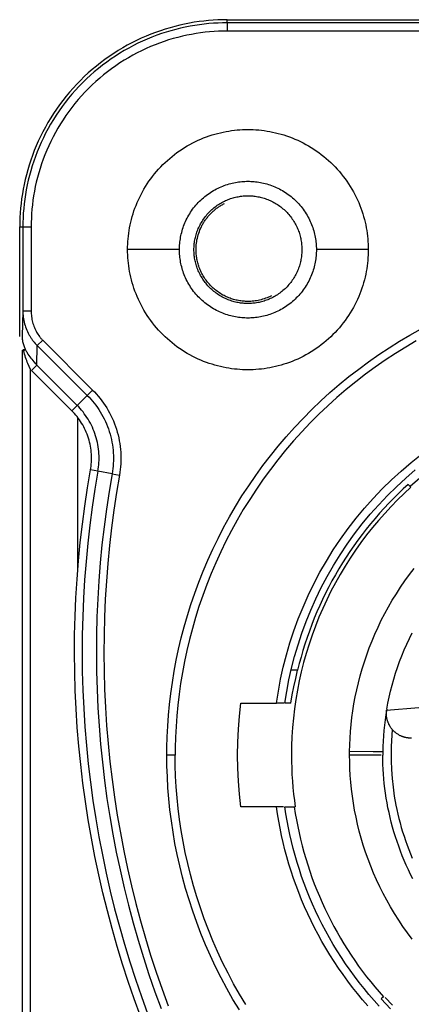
# Model space of a CAD drawing. Header units: millimetres. Extents: x -2637 to -1637, y 678 to 1678.
# Tile 262 of 348: x -2064 to -2055, y 1385 to 1409. Entities that reach past the tile are written whole.
import ezdxf

# ---------------------------------------------------------------- set-up
doc = ezdxf.new("R2010")
doc.units = ezdxf.units.MM
doc.layers.add('Make2D$B.SHOW mini', color=7, linetype='Continuous', true_color=0x000000)

msp = doc.modelspace()

# ---------------------------------------------------------------- linework, layer by layer
at = {"layer": 'Make2D$B.SHOW mini', "color": 18, "lineweight": -3, "true_color": 0x000000}
for points in [[(-2059.217, 1408.906), (-2059.328, 1408.905), (-2059.44, 1408.901), (-2059.553, 1408.895), (-2059.667, 1408.886), (-2059.781, 1408.874), (-2059.896, 1408.86), (-2060.011, 1408.843), (-2060.127, 1408.823), (-2060.243, 1408.8), (-2060.36, 1408.774), (-2060.476, 1408.745), (-2060.593, 1408.713), (-2060.71, 1408.678), (-2060.826, 1408.64), (-2060.942, 1408.599), (-2061.058, 1408.555), (-2061.173, 1408.508), (-2061.287, 1408.457), (-2061.401, 1408.404), (-2061.514, 1408.347), (-2061.625, 1408.288), (-2061.736, 1408.225), (-2061.845, 1408.16), (-2061.953, 1408.091), (-2062.06, 1408.019), (-2062.165, 1407.945), (-2062.268, 1407.868), (-2062.369, 1407.788), (-2062.468, 1407.705), (-2062.565, 1407.62), (-2062.66, 1407.532), (-2062.753, 1407.442), (-2062.843, 1407.349), (-2062.931, 1407.254), (-2063.016, 1407.157), (-2063.099, 1407.058), (-2063.179, 1406.956), (-2063.256, 1406.853), (-2063.331, 1406.748), (-2063.402, 1406.642), (-2063.471, 1406.534), (-2063.536, 1406.425), (-2063.599, 1406.314), (-2063.659, 1406.202), (-2063.715, 1406.09), (-2063.769, 1405.976), (-2063.819, 1405.862), (-2063.866, 1405.746), (-2063.91, 1405.631), (-2063.951, 1405.515), (-2063.989, 1405.398), (-2064.024, 1405.282), (-2064.056, 1405.165), (-2064.085, 1405.049), (-2064.111, 1404.932), (-2064.134, 1404.816), (-2064.154, 1404.7), (-2064.171, 1404.584), (-2064.185, 1404.47), (-2064.197, 1404.355), (-2064.206, 1404.242), (-2064.212, 1404.129), (-2064.216, 1404.017), (-2064.217, 1403.906)], [(-2059.217, 1408.831), (-2059.327, 1408.83), (-2059.437, 1408.826), (-2059.548, 1408.82), (-2059.66, 1408.811), (-2059.772, 1408.8), (-2059.886, 1408.785), (-2059.999, 1408.768), (-2060.113, 1408.749), (-2060.228, 1408.726), (-2060.343, 1408.701), (-2060.457, 1408.672), (-2060.572, 1408.641), (-2060.687, 1408.606), (-2060.802, 1408.569), (-2060.916, 1408.529), (-2061.03, 1408.485), (-2061.143, 1408.439), (-2061.256, 1408.389), (-2061.368, 1408.336), (-2061.479, 1408.281), (-2061.589, 1408.222), (-2061.698, 1408.16), (-2061.806, 1408.096), (-2061.912, 1408.028), (-2062.017, 1407.958), (-2062.12, 1407.884), (-2062.222, 1407.808), (-2062.321, 1407.729), (-2062.419, 1407.648), (-2062.515, 1407.564), (-2062.608, 1407.477), (-2062.7, 1407.388), (-2062.789, 1407.297), (-2062.875, 1407.204), (-2062.959, 1407.108), (-2063.041, 1407.01), (-2063.12, 1406.91), (-2063.196, 1406.809), (-2063.269, 1406.706), (-2063.339, 1406.601), (-2063.407, 1406.495), (-2063.472, 1406.387), (-2063.533, 1406.278), (-2063.592, 1406.168), (-2063.648, 1406.057), (-2063.7, 1405.945), (-2063.75, 1405.832), (-2063.796, 1405.719), (-2063.84, 1405.605), (-2063.88, 1405.491), (-2063.918, 1405.376), (-2063.952, 1405.261), (-2063.983, 1405.146), (-2064.012, 1405.031), (-2064.037, 1404.917), (-2064.06, 1404.802), (-2064.08, 1404.688), (-2064.097, 1404.574), (-2064.111, 1404.461), (-2064.122, 1404.349), (-2064.131, 1404.237), (-2064.137, 1404.126), (-2064.141, 1404.015), (-2064.142, 1403.906)], [(-2059.217, 1408.906), (-2008.217, 1408.906)], [(-2059.217, 1408.831), (-2059.217, 1408.906)], [(-2008.217, 1408.831), (-2059.217, 1408.831)], [(-2059.217, 1408.831), (-2059.217, 1408.631)], [(-2059.217, 1408.631), (-2059.322, 1408.63), (-2059.428, 1408.626), (-2059.534, 1408.62), (-2059.642, 1408.612), (-2059.75, 1408.601), (-2059.858, 1408.587), (-2059.968, 1408.571), (-2060.077, 1408.552), (-2060.187, 1408.53), (-2060.297, 1408.506), (-2060.407, 1408.479), (-2060.517, 1408.449), (-2060.628, 1408.416), (-2060.737, 1408.38), (-2060.847, 1408.341), (-2060.956, 1408.299), (-2061.065, 1408.255), (-2061.173, 1408.207), (-2061.281, 1408.156), (-2061.387, 1408.103), (-2061.493, 1408.047), (-2061.597, 1407.988), (-2061.701, 1407.926), (-2061.803, 1407.861), (-2061.903, 1407.793), (-2062.002, 1407.723), (-2062.1, 1407.65), (-2062.195, 1407.574), (-2062.289, 1407.496), (-2062.381, 1407.415), (-2062.471, 1407.332), (-2062.558, 1407.247), (-2062.644, 1407.159), (-2062.727, 1407.07), (-2062.807, 1406.978), (-2062.885, 1406.884), (-2062.961, 1406.788), (-2063.034, 1406.691), (-2063.104, 1406.592), (-2063.172, 1406.492), (-2063.237, 1406.39), (-2063.299, 1406.286), (-2063.358, 1406.182), (-2063.414, 1406.076), (-2063.468, 1405.97), (-2063.518, 1405.862), (-2063.566, 1405.754), (-2063.61, 1405.645), (-2063.652, 1405.536), (-2063.691, 1405.426), (-2063.727, 1405.316), (-2063.76, 1405.206), (-2063.79, 1405.096), (-2063.817, 1404.986), (-2063.842, 1404.876), (-2063.863, 1404.766), (-2063.882, 1404.656), (-2063.898, 1404.547), (-2063.912, 1404.439), (-2063.923, 1404.331), (-2063.932, 1404.223), (-2063.937, 1404.117), (-2063.941, 1404.011), (-2063.942, 1403.906)], [(-2008.217, 1408.631), (-2059.217, 1408.631)], [(-2061.617, 1403.356), (-2061.617, 1403.42), (-2061.614, 1403.485), (-2061.611, 1403.551), (-2061.606, 1403.617), (-2061.599, 1403.683), (-2061.59, 1403.75), (-2061.58, 1403.816), (-2061.569, 1403.884), (-2061.556, 1403.951), (-2061.541, 1404.019), (-2061.524, 1404.086), (-2061.505, 1404.154), (-2061.485, 1404.222), (-2061.463, 1404.289), (-2061.439, 1404.356), (-2061.414, 1404.423), (-2061.386, 1404.49), (-2061.357, 1404.557), (-2061.326, 1404.623), (-2061.293, 1404.688), (-2061.259, 1404.753), (-2061.222, 1404.817), (-2061.184, 1404.88), (-2061.145, 1404.943), (-2061.103, 1405.005), (-2061.06, 1405.065), (-2061.015, 1405.125), (-2060.969, 1405.184), (-2060.921, 1405.241), (-2060.871, 1405.298), (-2060.82, 1405.353), (-2060.768, 1405.407), (-2060.714, 1405.459), (-2060.659, 1405.51), (-2060.603, 1405.559), (-2060.545, 1405.607), (-2060.486, 1405.654), (-2060.427, 1405.699), (-2060.366, 1405.742), (-2060.304, 1405.783), (-2060.242, 1405.823), (-2060.178, 1405.861), (-2060.114, 1405.897), (-2060.049, 1405.932), (-2059.984, 1405.965), (-2059.918, 1405.996), (-2059.852, 1406.025), (-2059.785, 1406.052), (-2059.718, 1406.078), (-2059.65, 1406.102), (-2059.583, 1406.124), (-2059.515, 1406.144), (-2059.448, 1406.163), (-2059.38, 1406.179), (-2059.312, 1406.194), (-2059.245, 1406.208), (-2059.178, 1406.219), (-2059.111, 1406.229), (-2059.044, 1406.238), (-2058.978, 1406.244), (-2058.912, 1406.249), (-2058.847, 1406.253), (-2058.782, 1406.255), (-2058.717, 1406.256), (-2058.653, 1406.255), (-2058.588, 1406.253), (-2058.523, 1406.249), (-2058.457, 1406.244), (-2058.39, 1406.238), (-2058.324, 1406.229), (-2058.257, 1406.219), (-2058.19, 1406.208), (-2058.122, 1406.194), (-2058.055, 1406.179), (-2057.987, 1406.163), (-2057.919, 1406.144), (-2057.852, 1406.124), (-2057.784, 1406.102), (-2057.717, 1406.078), (-2057.65, 1406.052), (-2057.583, 1406.025), (-2057.517, 1405.996), (-2057.451, 1405.965), (-2057.385, 1405.932), (-2057.321, 1405.897), (-2057.256, 1405.861), (-2057.193, 1405.823), (-2057.13, 1405.783), (-2057.069, 1405.742), (-2057.008, 1405.699), (-2056.948, 1405.654), (-2056.889, 1405.607), (-2056.832, 1405.559), (-2056.776, 1405.51), (-2056.72, 1405.459), (-2056.667, 1405.407), (-2056.614, 1405.353), (-2056.563, 1405.298), (-2056.514, 1405.241), (-2056.466, 1405.184), (-2056.419, 1405.125), (-2056.375, 1405.065), (-2056.331, 1405.005), (-2056.29, 1404.943), (-2056.25, 1404.88), (-2056.212, 1404.817), (-2056.176, 1404.753), (-2056.141, 1404.688), (-2056.108, 1404.623), (-2056.077, 1404.557), (-2056.048, 1404.49), (-2056.021, 1404.423), (-2055.995, 1404.356), (-2055.971, 1404.289), (-2055.949, 1404.222), (-2055.929, 1404.154), (-2055.911, 1404.086), (-2055.894, 1404.019), (-2055.879, 1403.951), (-2055.866, 1403.884), (-2055.854, 1403.816), (-2055.844, 1403.75), (-2055.836, 1403.683), (-2055.829, 1403.617), (-2055.824, 1403.551), (-2055.82, 1403.485), (-2055.818, 1403.42), (-2055.817, 1403.356)], [(-2060.367, 1403.356), (-2060.367, 1403.393), (-2060.366, 1403.43), (-2060.364, 1403.467), (-2060.361, 1403.504), (-2060.357, 1403.542), (-2060.352, 1403.58), (-2060.346, 1403.618), (-2060.34, 1403.656), (-2060.332, 1403.695), (-2060.324, 1403.733), (-2060.314, 1403.772), (-2060.304, 1403.81), (-2060.292, 1403.848), (-2060.28, 1403.887), (-2060.266, 1403.925), (-2060.251, 1403.963), (-2060.236, 1404.001), (-2060.219, 1404.039), (-2060.202, 1404.077), (-2060.183, 1404.114), (-2060.163, 1404.151), (-2060.143, 1404.187), (-2060.121, 1404.223), (-2060.098, 1404.259), (-2060.075, 1404.294), (-2060.05, 1404.329), (-2060.025, 1404.363), (-2059.998, 1404.396), (-2059.971, 1404.429), (-2059.943, 1404.461), (-2059.914, 1404.492), (-2059.884, 1404.523), (-2059.853, 1404.553), (-2059.822, 1404.582), (-2059.79, 1404.61), (-2059.757, 1404.637), (-2059.724, 1404.663), (-2059.69, 1404.689), (-2059.655, 1404.713), (-2059.62, 1404.737), (-2059.585, 1404.76), (-2059.548, 1404.781), (-2059.512, 1404.802), (-2059.475, 1404.822), (-2059.438, 1404.84), (-2059.4, 1404.858), (-2059.363, 1404.875), (-2059.325, 1404.89), (-2059.286, 1404.905), (-2059.248, 1404.918), (-2059.21, 1404.931), (-2059.171, 1404.942), (-2059.133, 1404.953), (-2059.094, 1404.962), (-2059.056, 1404.971), (-2059.018, 1404.978), (-2058.979, 1404.985), (-2058.941, 1404.991), (-2058.903, 1404.995), (-2058.866, 1404.999), (-2058.828, 1405.002), (-2058.791, 1405.004), (-2058.754, 1405.006), (-2058.717, 1405.006), (-2058.681, 1405.006), (-2058.644, 1405.004), (-2058.606, 1405.002), (-2058.569, 1404.999), (-2058.531, 1404.995), (-2058.493, 1404.991), (-2058.455, 1404.985), (-2058.417, 1404.978), (-2058.379, 1404.971), (-2058.34, 1404.962), (-2058.302, 1404.953), (-2058.263, 1404.942), (-2058.225, 1404.931), (-2058.186, 1404.918), (-2058.148, 1404.905), (-2058.11, 1404.89), (-2058.072, 1404.875), (-2058.034, 1404.858), (-2057.997, 1404.84), (-2057.959, 1404.822), (-2057.923, 1404.802), (-2057.886, 1404.781), (-2057.85, 1404.76), (-2057.814, 1404.737), (-2057.779, 1404.713), (-2057.745, 1404.689), (-2057.711, 1404.663), (-2057.677, 1404.637), (-2057.645, 1404.61), (-2057.612, 1404.582), (-2057.581, 1404.553), (-2057.551, 1404.523), (-2057.521, 1404.492), (-2057.492, 1404.461), (-2057.464, 1404.429), (-2057.436, 1404.396), (-2057.41, 1404.363), (-2057.384, 1404.329), (-2057.36, 1404.294), (-2057.336, 1404.259), (-2057.314, 1404.223), (-2057.292, 1404.187), (-2057.271, 1404.151), (-2057.252, 1404.114), (-2057.233, 1404.077), (-2057.215, 1404.039), (-2057.199, 1404.001), (-2057.183, 1403.963), (-2057.169, 1403.925), (-2057.155, 1403.887), (-2057.142, 1403.848), (-2057.131, 1403.81), (-2057.12, 1403.772), (-2057.111, 1403.733), (-2057.102, 1403.695), (-2057.095, 1403.656), (-2057.088, 1403.618), (-2057.083, 1403.58), (-2057.078, 1403.542), (-2057.074, 1403.504), (-2057.071, 1403.467), (-2057.069, 1403.43), (-2057.068, 1403.393), (-2057.067, 1403.356)], [(-2060.017, 1403.356), (-2060.017, 1403.385), (-2060.016, 1403.414), (-2060.014, 1403.443), (-2060.012, 1403.473), (-2060.009, 1403.503), (-2060.005, 1403.532), (-2060.001, 1403.562), (-2059.996, 1403.593), (-2059.99, 1403.623), (-2059.983, 1403.653), (-2059.975, 1403.683), (-2059.967, 1403.714), (-2059.958, 1403.744), (-2059.948, 1403.774), (-2059.937, 1403.804), (-2059.926, 1403.835), (-2059.914, 1403.864), (-2059.901, 1403.894), (-2059.887, 1403.924), (-2059.872, 1403.953), (-2059.857, 1403.982), (-2059.84, 1404.011), (-2059.823, 1404.039), (-2059.805, 1404.067), (-2059.787, 1404.095), (-2059.767, 1404.122), (-2059.747, 1404.149), (-2059.727, 1404.175), (-2059.705, 1404.201), (-2059.683, 1404.226), (-2059.66, 1404.251), (-2059.637, 1404.275), (-2059.612, 1404.299), (-2059.588, 1404.322), (-2059.562, 1404.344), (-2059.537, 1404.365), (-2059.51, 1404.386), (-2059.484, 1404.406), (-2059.456, 1404.426), (-2059.429, 1404.444), (-2059.401, 1404.462), (-2059.372, 1404.479), (-2059.343, 1404.495), (-2059.314, 1404.511), (-2059.285, 1404.525), (-2059.255, 1404.539), (-2059.226, 1404.552), (-2059.196, 1404.565), (-2059.166, 1404.576), (-2059.136, 1404.587), (-2059.105, 1404.597), (-2059.075, 1404.606), (-2059.045, 1404.614), (-2059.014, 1404.622), (-2058.984, 1404.628), (-2058.954, 1404.634), (-2058.924, 1404.64), (-2058.894, 1404.644), (-2058.864, 1404.648), (-2058.834, 1404.651), (-2058.805, 1404.653), (-2058.775, 1404.655), (-2058.746, 1404.656), (-2058.717, 1404.656), (-2058.688, 1404.656), (-2058.659, 1404.655), (-2058.63, 1404.653), (-2058.6, 1404.651), (-2058.571, 1404.648), (-2058.541, 1404.644), (-2058.511, 1404.64), (-2058.481, 1404.634), (-2058.45, 1404.628), (-2058.42, 1404.622), (-2058.39, 1404.614), (-2058.36, 1404.606), (-2058.329, 1404.597), (-2058.299, 1404.587), (-2058.269, 1404.576), (-2058.239, 1404.565), (-2058.209, 1404.552), (-2058.179, 1404.539), (-2058.15, 1404.525), (-2058.12, 1404.511), (-2058.091, 1404.495), (-2058.062, 1404.479), (-2058.034, 1404.462), (-2058.006, 1404.444), (-2057.978, 1404.426), (-2057.951, 1404.406), (-2057.924, 1404.386), (-2057.898, 1404.365), (-2057.872, 1404.344), (-2057.847, 1404.322), (-2057.822, 1404.299), (-2057.798, 1404.275), (-2057.775, 1404.251), (-2057.752, 1404.226), (-2057.73, 1404.201), (-2057.708, 1404.175), (-2057.687, 1404.149), (-2057.667, 1404.122), (-2057.648, 1404.095), (-2057.629, 1404.067), (-2057.611, 1404.039), (-2057.594, 1404.011), (-2057.578, 1403.982), (-2057.562, 1403.953), (-2057.548, 1403.924), (-2057.534, 1403.894), (-2057.521, 1403.864), (-2057.509, 1403.835), (-2057.497, 1403.804), (-2057.486, 1403.774), (-2057.477, 1403.744), (-2057.467, 1403.714), (-2057.459, 1403.683), (-2057.452, 1403.653), (-2057.445, 1403.623), (-2057.439, 1403.593), (-2057.434, 1403.562), (-2057.429, 1403.532), (-2057.426, 1403.503), (-2057.423, 1403.473), (-2057.42, 1403.443), (-2057.419, 1403.414), (-2057.418, 1403.385), (-2057.417, 1403.356)], [(-2059.967, 1403.356), (-2059.967, 1403.394), (-2059.965, 1403.433), (-2059.962, 1403.473), (-2059.957, 1403.512), (-2059.952, 1403.552), (-2059.945, 1403.592), (-2059.936, 1403.632), (-2059.927, 1403.673), (-2059.915, 1403.713), (-2059.903, 1403.753), (-2059.888, 1403.793), (-2059.873, 1403.833), (-2059.855, 1403.873), (-2059.837, 1403.912), (-2059.827, 1403.931), (-2059.817, 1403.951), (-2059.806, 1403.97), (-2059.795, 1403.989), (-2059.784, 1404.008), (-2059.772, 1404.027), (-2059.76, 1404.045), (-2059.748, 1404.064), (-2059.735, 1404.082), (-2059.722, 1404.1), (-2059.709, 1404.117), (-2059.695, 1404.135), (-2059.681, 1404.152), (-2059.666, 1404.169), (-2059.652, 1404.186), (-2059.637, 1404.203), (-2059.621, 1404.219), (-2059.606, 1404.235), (-2059.59, 1404.251), (-2059.574, 1404.266), (-2059.557, 1404.282), (-2059.541, 1404.296), (-2059.524, 1404.311), (-2059.507, 1404.325), (-2059.489, 1404.339), (-2059.472, 1404.353), (-2059.454, 1404.366), (-2059.436, 1404.379), (-2059.417, 1404.392), (-2059.399, 1404.404), (-2059.38, 1404.416), (-2059.361, 1404.427), (-2059.342, 1404.438), (-2059.323, 1404.449), (-2059.304, 1404.46), (-2059.285, 1404.47)], [(-2064.217, 1401.263), (-2064.217, 1403.906)], [(-2064.217, 1403.906), (-2064.142, 1403.906)], [(-2064.142, 1403.906), (-2063.942, 1403.906)], [(-2064.142, 1403.906), (-2064.142, 1401.882)], [(-2063.942, 1403.906), (-2063.942, 1401.882)], [(-2055.817, 1403.356), (-2055.818, 1403.292), (-2055.82, 1403.227), (-2055.824, 1403.161), (-2055.829, 1403.095), (-2055.836, 1403.029), (-2055.844, 1402.962), (-2055.854, 1402.896), (-2055.866, 1402.828), (-2055.879, 1402.761), (-2055.894, 1402.693), (-2055.911, 1402.626), (-2055.929, 1402.558), (-2055.949, 1402.49), (-2055.971, 1402.423), (-2055.995, 1402.356), (-2056.021, 1402.289), (-2056.048, 1402.222), (-2056.077, 1402.155), (-2056.108, 1402.089), (-2056.141, 1402.024), (-2056.176, 1401.959), (-2056.212, 1401.895), (-2056.25, 1401.832), (-2056.29, 1401.769), (-2056.331, 1401.707), (-2056.375, 1401.647), (-2056.419, 1401.587), (-2056.466, 1401.528), (-2056.514, 1401.471), (-2056.563, 1401.414), (-2056.614, 1401.359), (-2056.667, 1401.305), (-2056.72, 1401.253), (-2056.776, 1401.202), (-2056.832, 1401.153), (-2056.889, 1401.105), (-2056.948, 1401.058), (-2057.008, 1401.013), (-2057.069, 1400.97), (-2057.13, 1400.929), (-2057.193, 1400.889), (-2057.256, 1400.851), (-2057.321, 1400.815), (-2057.385, 1400.78), (-2057.451, 1400.747), (-2057.517, 1400.716), (-2057.583, 1400.687), (-2057.65, 1400.66), (-2057.717, 1400.634), (-2057.784, 1400.61), (-2057.852, 1400.588), (-2057.919, 1400.568), (-2057.987, 1400.549), (-2058.055, 1400.533), (-2058.122, 1400.518), (-2058.19, 1400.504), (-2058.257, 1400.493), (-2058.324, 1400.483), (-2058.39, 1400.474), (-2058.457, 1400.468), (-2058.523, 1400.463), (-2058.588, 1400.459), (-2058.653, 1400.457), (-2058.717, 1400.456), (-2058.782, 1400.457), (-2058.847, 1400.459), (-2058.912, 1400.463), (-2058.978, 1400.468), (-2059.044, 1400.474), (-2059.111, 1400.483), (-2059.178, 1400.493), (-2059.245, 1400.504), (-2059.312, 1400.518), (-2059.38, 1400.533), (-2059.448, 1400.549), (-2059.515, 1400.568), (-2059.583, 1400.588), (-2059.65, 1400.61), (-2059.718, 1400.634), (-2059.785, 1400.66), (-2059.852, 1400.687), (-2059.918, 1400.716), (-2059.984, 1400.747), (-2060.049, 1400.78), (-2060.114, 1400.815), (-2060.178, 1400.851), (-2060.242, 1400.889), (-2060.304, 1400.929), (-2060.366, 1400.97), (-2060.427, 1401.013), (-2060.486, 1401.058), (-2060.545, 1401.105), (-2060.603, 1401.153), (-2060.659, 1401.202), (-2060.714, 1401.253), (-2060.768, 1401.305), (-2060.82, 1401.359), (-2060.871, 1401.414), (-2060.921, 1401.471), (-2060.969, 1401.528), (-2061.015, 1401.587), (-2061.06, 1401.647), (-2061.103, 1401.707), (-2061.145, 1401.769), (-2061.184, 1401.832), (-2061.222, 1401.895), (-2061.259, 1401.959), (-2061.293, 1402.024), (-2061.326, 1402.089), (-2061.357, 1402.155), (-2061.386, 1402.222), (-2061.414, 1402.289), (-2061.439, 1402.356), (-2061.463, 1402.423), (-2061.485, 1402.49), (-2061.505, 1402.558), (-2061.524, 1402.626), (-2061.541, 1402.693), (-2061.556, 1402.761), (-2061.569, 1402.828), (-2061.58, 1402.896), (-2061.59, 1402.962), (-2061.599, 1403.029), (-2061.606, 1403.095), (-2061.611, 1403.161), (-2061.614, 1403.227), (-2061.617, 1403.292), (-2061.617, 1403.356)], [(-2060.367, 1403.356), (-2061.617, 1403.356)], [(-2057.067, 1403.356), (-2057.068, 1403.319), (-2057.069, 1403.282), (-2057.071, 1403.245), (-2057.074, 1403.208), (-2057.078, 1403.17), (-2057.083, 1403.132), (-2057.088, 1403.094), (-2057.095, 1403.056), (-2057.102, 1403.017), (-2057.111, 1402.979), (-2057.12, 1402.94), (-2057.131, 1402.902), (-2057.142, 1402.864), (-2057.155, 1402.825), (-2057.169, 1402.787), (-2057.183, 1402.749), (-2057.199, 1402.711), (-2057.215, 1402.673), (-2057.233, 1402.635), (-2057.252, 1402.598), (-2057.271, 1402.561), (-2057.292, 1402.525), (-2057.314, 1402.489), (-2057.336, 1402.453), (-2057.36, 1402.418), (-2057.384, 1402.383), (-2057.41, 1402.349), (-2057.436, 1402.316), (-2057.464, 1402.283), (-2057.492, 1402.251), (-2057.521, 1402.22), (-2057.551, 1402.189), (-2057.581, 1402.159), (-2057.612, 1402.13), (-2057.645, 1402.102), (-2057.677, 1402.075), (-2057.711, 1402.049), (-2057.745, 1402.023), (-2057.779, 1401.999), (-2057.814, 1401.975), (-2057.85, 1401.952), (-2057.886, 1401.931), (-2057.923, 1401.91), (-2057.959, 1401.89), (-2057.997, 1401.872), (-2058.034, 1401.854), (-2058.072, 1401.837), (-2058.11, 1401.822), (-2058.148, 1401.807), (-2058.186, 1401.794), (-2058.225, 1401.781), (-2058.263, 1401.77), (-2058.302, 1401.759), (-2058.34, 1401.75), (-2058.379, 1401.741), (-2058.417, 1401.734), (-2058.455, 1401.727), (-2058.493, 1401.721), (-2058.531, 1401.717), (-2058.569, 1401.713), (-2058.606, 1401.71), (-2058.644, 1401.708), (-2058.681, 1401.706), (-2058.717, 1401.706), (-2058.754, 1401.706), (-2058.791, 1401.708), (-2058.828, 1401.71), (-2058.866, 1401.713), (-2058.903, 1401.717), (-2058.941, 1401.721), (-2058.979, 1401.727), (-2059.018, 1401.734), (-2059.056, 1401.741), (-2059.094, 1401.75), (-2059.133, 1401.759), (-2059.171, 1401.77), (-2059.21, 1401.781), (-2059.248, 1401.794), (-2059.286, 1401.807), (-2059.325, 1401.822), (-2059.363, 1401.837), (-2059.4, 1401.854), (-2059.438, 1401.872), (-2059.475, 1401.89), (-2059.512, 1401.91), (-2059.548, 1401.931), (-2059.585, 1401.952), (-2059.62, 1401.975), (-2059.655, 1401.999), (-2059.69, 1402.023), (-2059.724, 1402.049), (-2059.757, 1402.075), (-2059.79, 1402.102), (-2059.822, 1402.13), (-2059.853, 1402.159), (-2059.884, 1402.189), (-2059.914, 1402.22), (-2059.943, 1402.251), (-2059.971, 1402.283), (-2059.998, 1402.316), (-2060.025, 1402.349), (-2060.05, 1402.383), (-2060.075, 1402.418), (-2060.098, 1402.453), (-2060.121, 1402.489), (-2060.143, 1402.525), (-2060.163, 1402.561), (-2060.183, 1402.598), (-2060.202, 1402.635), (-2060.219, 1402.673), (-2060.236, 1402.711), (-2060.251, 1402.749), (-2060.266, 1402.787), (-2060.28, 1402.825), (-2060.292, 1402.864), (-2060.304, 1402.902), (-2060.314, 1402.94), (-2060.324, 1402.979), (-2060.332, 1403.017), (-2060.34, 1403.056), (-2060.346, 1403.094), (-2060.352, 1403.132), (-2060.357, 1403.17), (-2060.361, 1403.208), (-2060.364, 1403.245), (-2060.366, 1403.282), (-2060.367, 1403.319), (-2060.367, 1403.356)], [(-2057.417, 1403.356), (-2057.418, 1403.327), (-2057.419, 1403.298), (-2057.42, 1403.269), (-2057.423, 1403.239), (-2057.426, 1403.209), (-2057.429, 1403.18), (-2057.434, 1403.15), (-2057.439, 1403.119), (-2057.445, 1403.089), (-2057.452, 1403.059), (-2057.459, 1403.029), (-2057.467, 1402.998), (-2057.477, 1402.968), (-2057.486, 1402.938), (-2057.497, 1402.908), (-2057.509, 1402.877), (-2057.521, 1402.848), (-2057.534, 1402.818), (-2057.548, 1402.788), (-2057.562, 1402.759), (-2057.578, 1402.73), (-2057.594, 1402.701), (-2057.611, 1402.673), (-2057.629, 1402.645), (-2057.648, 1402.617), (-2057.667, 1402.59), (-2057.687, 1402.563), (-2057.708, 1402.537), (-2057.73, 1402.511), (-2057.752, 1402.486), (-2057.775, 1402.461), (-2057.798, 1402.437), (-2057.822, 1402.413), (-2057.847, 1402.39), (-2057.872, 1402.368), (-2057.898, 1402.347), (-2057.924, 1402.326), (-2057.951, 1402.306), (-2057.978, 1402.287), (-2058.006, 1402.268), (-2058.034, 1402.25), (-2058.062, 1402.233), (-2058.091, 1402.217), (-2058.12, 1402.201), (-2058.15, 1402.187), (-2058.179, 1402.173), (-2058.209, 1402.16), (-2058.239, 1402.147), (-2058.269, 1402.136), (-2058.299, 1402.125), (-2058.329, 1402.115), (-2058.36, 1402.106), (-2058.39, 1402.098), (-2058.42, 1402.09), (-2058.45, 1402.084), (-2058.481, 1402.078), (-2058.511, 1402.073), (-2058.541, 1402.068), (-2058.571, 1402.064), (-2058.6, 1402.061), (-2058.63, 1402.059), (-2058.659, 1402.057), (-2058.688, 1402.056), (-2058.717, 1402.056), (-2058.746, 1402.056), (-2058.775, 1402.057), (-2058.805, 1402.059), (-2058.834, 1402.061), (-2058.864, 1402.064), (-2058.894, 1402.068), (-2058.924, 1402.073), (-2058.954, 1402.078), (-2058.984, 1402.084), (-2059.014, 1402.09), (-2059.045, 1402.098), (-2059.075, 1402.106), (-2059.105, 1402.115), (-2059.136, 1402.125), (-2059.166, 1402.136), (-2059.196, 1402.147), (-2059.226, 1402.16), (-2059.255, 1402.173), (-2059.285, 1402.187), (-2059.314, 1402.201), (-2059.343, 1402.217), (-2059.372, 1402.233), (-2059.401, 1402.25), (-2059.429, 1402.268), (-2059.456, 1402.287), (-2059.484, 1402.306), (-2059.51, 1402.326), (-2059.537, 1402.347), (-2059.562, 1402.368), (-2059.588, 1402.39), (-2059.612, 1402.413), (-2059.637, 1402.437), (-2059.66, 1402.461), (-2059.683, 1402.486), (-2059.705, 1402.511), (-2059.727, 1402.537), (-2059.747, 1402.563), (-2059.767, 1402.59), (-2059.787, 1402.617), (-2059.805, 1402.645), (-2059.823, 1402.673), (-2059.84, 1402.701), (-2059.857, 1402.73), (-2059.872, 1402.759), (-2059.887, 1402.788), (-2059.901, 1402.818), (-2059.914, 1402.848), (-2059.926, 1402.877), (-2059.937, 1402.908), (-2059.948, 1402.938), (-2059.958, 1402.968), (-2059.967, 1402.998), (-2059.975, 1403.029), (-2059.983, 1403.059), (-2059.99, 1403.089), (-2059.996, 1403.119), (-2060.001, 1403.15), (-2060.005, 1403.18), (-2060.009, 1403.209), (-2060.012, 1403.239), (-2060.014, 1403.269), (-2060.016, 1403.298), (-2060.017, 1403.327), (-2060.017, 1403.356)], [(-2058.15, 1402.242), (-2058.185, 1402.225), (-2058.22, 1402.209), (-2058.255, 1402.194), (-2058.291, 1402.181), (-2058.327, 1402.168), (-2058.363, 1402.157), (-2058.399, 1402.147), (-2058.435, 1402.138), (-2058.471, 1402.131), (-2058.507, 1402.124), (-2058.543, 1402.118), (-2058.578, 1402.114), (-2058.613, 1402.11), (-2058.648, 1402.108), (-2058.683, 1402.106), (-2058.717, 1402.106), (-2058.745, 1402.106), (-2058.773, 1402.107), (-2058.801, 1402.109), (-2058.83, 1402.111), (-2058.858, 1402.114), (-2058.887, 1402.118), (-2058.916, 1402.122), (-2058.945, 1402.127), (-2058.974, 1402.133), (-2059.003, 1402.139), (-2059.032, 1402.146), (-2059.061, 1402.154), (-2059.09, 1402.163), (-2059.119, 1402.172), (-2059.148, 1402.183), (-2059.177, 1402.194), (-2059.206, 1402.206), (-2059.235, 1402.218), (-2059.263, 1402.232), (-2059.291, 1402.246), (-2059.319, 1402.261), (-2059.347, 1402.276), (-2059.374, 1402.293), (-2059.401, 1402.31), (-2059.428, 1402.328), (-2059.454, 1402.346), (-2059.48, 1402.366), (-2059.505, 1402.386), (-2059.53, 1402.406), (-2059.554, 1402.428), (-2059.578, 1402.45), (-2059.601, 1402.472), (-2059.624, 1402.495), (-2059.646, 1402.519), (-2059.667, 1402.543), (-2059.688, 1402.568), (-2059.708, 1402.593), (-2059.727, 1402.619), (-2059.746, 1402.645), (-2059.764, 1402.672), (-2059.781, 1402.699), (-2059.797, 1402.726), (-2059.813, 1402.754), (-2059.828, 1402.782), (-2059.842, 1402.81), (-2059.855, 1402.839), (-2059.868, 1402.867), (-2059.88, 1402.896), (-2059.891, 1402.925), (-2059.901, 1402.954), (-2059.91, 1402.983), (-2059.919, 1403.012), (-2059.927, 1403.041), (-2059.934, 1403.07), (-2059.941, 1403.1), (-2059.946, 1403.129), (-2059.951, 1403.158), (-2059.956, 1403.186), (-2059.959, 1403.215), (-2059.962, 1403.244), (-2059.964, 1403.272), (-2059.966, 1403.3), (-2059.967, 1403.328), (-2059.967, 1403.356)], [(-2055.817, 1403.356), (-2057.067, 1403.356)], [(-2064.142, 1401.882), (-2064.16, 1401.263)], [(-2064.142, 1401.882), (-2064.141, 1401.843), (-2064.14, 1401.803), (-2064.136, 1401.764), (-2064.132, 1401.724), (-2064.126, 1401.685), (-2064.119, 1401.646), (-2064.111, 1401.607), (-2064.101, 1401.568), (-2064.09, 1401.529), (-2064.077, 1401.491), (-2064.063, 1401.453), (-2064.048, 1401.416), (-2064.032, 1401.379), (-2064.015, 1401.343), (-2063.996, 1401.308), (-2063.987, 1401.291), (-2063.977, 1401.274), (-2063.967, 1401.257), (-2063.957, 1401.241), (-2063.946, 1401.225), (-2063.936, 1401.209), (-2063.925, 1401.194), (-2063.914, 1401.179), (-2063.902, 1401.164), (-2063.891, 1401.149), (-2063.867, 1401.121), (-2063.843, 1401.094), (-2063.818, 1401.068), (-2063.793, 1401.043)], [(-2064.142, 1401.882), (-2063.942, 1401.882)], [(-2063.942, 1401.882), (-2063.941, 1401.846), (-2063.939, 1401.81), (-2063.936, 1401.775), (-2063.932, 1401.74), (-2063.927, 1401.706), (-2063.922, 1401.672), (-2063.915, 1401.639), (-2063.907, 1401.606), (-2063.898, 1401.574), (-2063.888, 1401.542), (-2063.877, 1401.511), (-2063.865, 1401.48), (-2063.852, 1401.45), (-2063.839, 1401.421), (-2063.824, 1401.392), (-2063.809, 1401.365), (-2063.794, 1401.338), (-2063.777, 1401.312), (-2063.76, 1401.286), (-2063.742, 1401.262), (-2063.733, 1401.25), (-2063.724, 1401.238), (-2063.714, 1401.227), (-2063.705, 1401.215), (-2063.695, 1401.204), (-2063.684, 1401.193), (-2063.674, 1401.182), (-2063.664, 1401.172)], [(-2060.669, 1391.338), (-2060.663, 1391.595), (-2060.65, 1391.855), (-2060.631, 1392.117), (-2060.607, 1392.38), (-2060.576, 1392.645), (-2060.538, 1392.911), (-2060.495, 1393.178), (-2060.444, 1393.446), (-2060.388, 1393.715), (-2060.324, 1393.984), (-2060.253, 1394.254), (-2060.176, 1394.523), (-2060.091, 1394.793), (-2060, 1395.061), (-2059.902, 1395.329), (-2059.796, 1395.596), (-2059.683, 1395.861), (-2059.564, 1396.125), (-2059.437, 1396.387), (-2059.303, 1396.646), (-2059.162, 1396.904), (-2059.014, 1397.158), (-2058.86, 1397.41), (-2058.698, 1397.658), (-2058.53, 1397.903), (-2058.356, 1398.144), (-2058.175, 1398.381), (-2057.987, 1398.613), (-2057.794, 1398.841), (-2057.594, 1399.065), (-2057.389, 1399.283), (-2057.178, 1399.496), (-2056.962, 1399.703), (-2056.741, 1399.905), (-2056.515, 1400.101), (-2056.284, 1400.291), (-2056.048, 1400.475), (-2055.808, 1400.652), (-2055.565, 1400.823), (-2055.317, 1400.987), (-2055.067, 1401.145), (-2054.813, 1401.295), (-2054.556, 1401.439)], [(-2064.16, 1401.263), (-2064.159, 1401.251), (-2064.159, 1401.239), (-2064.158, 1401.227), (-2064.157, 1401.214), (-2064.156, 1401.202), (-2064.155, 1401.19), (-2064.153, 1401.178), (-2064.151, 1401.166), (-2064.149, 1401.153), (-2064.147, 1401.141), (-2064.142, 1401.117), (-2064.136, 1401.093), (-2064.129, 1401.069), (-2064.121, 1401.045), (-2064.112, 1401.021), (-2064.103, 1400.997), (-2064.093, 1400.974)], [(-2063.793, 1401.043), (-2063.664, 1401.172)], [(-2063.664, 1401.172), (-2062.46, 1399.968)], [(-2064.12, 1400.914), (-2064.128, 1400.954)], [(-2064.093, 1400.974), (-2064.093, 1400.972), (-2064.093, 1400.97), (-2064.093, 1400.968), (-2064.094, 1400.967), (-2064.094, 1400.965), (-2064.094, 1400.963), (-2064.095, 1400.961), (-2064.095, 1400.959), (-2064.096, 1400.958), (-2064.096, 1400.956), (-2064.097, 1400.954), (-2064.097, 1400.952), (-2064.098, 1400.95), (-2064.099, 1400.948), (-2064.1, 1400.946), (-2064.101, 1400.944), (-2064.101, 1400.943), (-2064.102, 1400.941), (-2064.104, 1400.937), (-2064.106, 1400.933), (-2064.109, 1400.929), (-2064.111, 1400.925), (-2064.114, 1400.922), (-2064.117, 1400.918), (-2064.12, 1400.914)], [(-2064.093, 1400.974), (-2064.085, 1400.956), (-2064.076, 1400.938), (-2064.067, 1400.921), (-2064.058, 1400.904), (-2064.048, 1400.886), (-2064.038, 1400.869), (-2064.018, 1400.836), (-2063.996, 1400.803), (-2063.974, 1400.771), (-2063.95, 1400.74), (-2063.926, 1400.709), (-2063.902, 1400.679), (-2063.877, 1400.649), (-2063.825, 1400.591)], [(-2063.806, 1400.57), (-2063.793, 1401.043)], [(-2063.793, 1401.043), (-2062.589, 1399.839)], [(-2054.66, 1401.152), (-2054.912, 1401.005), (-2055.16, 1400.85), (-2055.406, 1400.689), (-2055.647, 1400.521), (-2055.885, 1400.347), (-2056.118, 1400.167), (-2056.348, 1399.98), (-2056.572, 1399.787), (-2056.792, 1399.589), (-2057.006, 1399.384), (-2057.215, 1399.175), (-2057.419, 1398.96), (-2057.617, 1398.74), (-2057.809, 1398.515), (-2057.995, 1398.286), (-2058.174, 1398.052), (-2058.348, 1397.815), (-2058.514, 1397.573), (-2058.675, 1397.328), (-2058.828, 1397.08), (-2058.975, 1396.829), (-2059.114, 1396.575), (-2059.247, 1396.319), (-2059.373, 1396.06), (-2059.492, 1395.8), (-2059.604, 1395.538), (-2059.708, 1395.275), (-2059.806, 1395.01), (-2059.897, 1394.745), (-2059.98, 1394.479), (-2060.057, 1394.213), (-2060.127, 1393.947), (-2060.19, 1393.681), (-2060.247, 1393.416), (-2060.296, 1393.151), (-2060.34, 1392.887), (-2060.377, 1392.625), (-2060.407, 1392.363), (-2060.432, 1392.103), (-2060.45, 1391.845), (-2060.463, 1391.589), (-2060.469, 1391.335)], [(-2064.16, 1400.927), (-2064.16, 1380.186)], [(-2063.96, 1400.466), (-2063.991, 1400.534), (-2064.021, 1400.605), (-2064.035, 1400.641), (-2064.049, 1400.678), (-2064.063, 1400.716), (-2064.076, 1400.755), (-2064.088, 1400.794), (-2064.099, 1400.833), (-2064.11, 1400.873), (-2064.12, 1400.914)], [(-2063.96, 1380.637), (-2063.96, 1400.466)], [(-2063.806, 1400.57), (-2063.935, 1400.441)], [(-2063.806, 1400.57), (-2062.832, 1399.596)], [(-2062.961, 1399.467), (-2063.935, 1400.441)], [(-2062.832, 1399.596), (-2062.589, 1399.839)], [(-2062.589, 1399.839), (-2062.46, 1399.968)], [(-2062.589, 1399.839), (-2062.546, 1399.795), (-2062.504, 1399.749), (-2062.462, 1399.701), (-2062.422, 1399.652), (-2062.384, 1399.601), (-2062.346, 1399.549), (-2062.31, 1399.496), (-2062.276, 1399.441), (-2062.243, 1399.385), (-2062.211, 1399.328), (-2062.181, 1399.27), (-2062.153, 1399.211), (-2062.127, 1399.151), (-2062.103, 1399.09), (-2062.08, 1399.028), (-2062.06, 1398.966), (-2062.041, 1398.903), (-2062.024, 1398.84), (-2062.009, 1398.776), (-2061.996, 1398.711), (-2061.985, 1398.647), (-2061.976, 1398.582), (-2061.969, 1398.518), (-2061.964, 1398.453), (-2061.961, 1398.388), (-2061.96, 1398.324), (-2061.961, 1398.26), (-2061.964, 1398.196), (-2061.969, 1398.133), (-2061.975, 1398.07), (-2061.983, 1398.008), (-2061.993, 1397.947)], [(-2062.46, 1399.968), (-2062.413, 1399.92), (-2062.367, 1399.87), (-2062.323, 1399.818), (-2062.279, 1399.765), (-2062.237, 1399.71), (-2062.197, 1399.653), (-2062.157, 1399.595), (-2062.12, 1399.536), (-2062.084, 1399.476), (-2062.05, 1399.414), (-2062.018, 1399.351), (-2061.987, 1399.287), (-2061.959, 1399.221), (-2061.932, 1399.155), (-2061.908, 1399.088), (-2061.886, 1399.021), (-2061.865, 1398.952), (-2061.847, 1398.884), (-2061.831, 1398.814), (-2061.817, 1398.745), (-2061.805, 1398.675), (-2061.795, 1398.604), (-2061.788, 1398.534), (-2061.782, 1398.464), (-2061.779, 1398.394), (-2061.778, 1398.324), (-2061.779, 1398.255), (-2061.782, 1398.186), (-2061.787, 1398.117), (-2061.794, 1398.049), (-2061.803, 1397.982), (-2061.814, 1397.915)], [(-2062.832, 1399.596), (-2062.961, 1399.467)], [(-2062.332, 1398.007), (-2062.324, 1398.058), (-2062.317, 1398.11), (-2062.311, 1398.163), (-2062.307, 1398.216), (-2062.305, 1398.27), (-2062.304, 1398.324), (-2062.305, 1398.378), (-2062.308, 1398.432), (-2062.312, 1398.486), (-2062.318, 1398.54), (-2062.325, 1398.595), (-2062.334, 1398.649), (-2062.345, 1398.703), (-2062.358, 1398.757), (-2062.372, 1398.81), (-2062.387, 1398.863), (-2062.405, 1398.915), (-2062.424, 1398.967), (-2062.444, 1399.018), (-2062.466, 1399.068), (-2062.49, 1399.118), (-2062.515, 1399.167), (-2062.541, 1399.215), (-2062.569, 1399.262), (-2062.598, 1399.308), (-2062.628, 1399.352), (-2062.66, 1399.396), (-2062.692, 1399.439), (-2062.726, 1399.48), (-2062.76, 1399.52), (-2062.796, 1399.559), (-2062.832, 1399.596)], [(-2062.511, 1398.039), (-2062.504, 1398.085), (-2062.498, 1398.132), (-2062.493, 1398.179), (-2062.489, 1398.227), (-2062.487, 1398.275), (-2062.487, 1398.323), (-2062.487, 1398.372), (-2062.49, 1398.421), (-2062.493, 1398.469), (-2062.499, 1398.518), (-2062.505, 1398.567), (-2062.514, 1398.616), (-2062.523, 1398.664), (-2062.535, 1398.712), (-2062.547, 1398.76), (-2062.561, 1398.808), (-2062.577, 1398.855), (-2062.594, 1398.902), (-2062.613, 1398.948), (-2062.632, 1398.993), (-2062.654, 1399.038), (-2062.676, 1399.081), (-2062.7, 1399.124), (-2062.725, 1399.167), (-2062.751, 1399.208), (-2062.778, 1399.248), (-2062.806, 1399.287), (-2062.835, 1399.326), (-2062.866, 1399.363), (-2062.897, 1399.399), (-2062.929, 1399.434), (-2062.961, 1399.467)], [(-2062.817, 1395.651), (-2062.817, 1399.302)], [(-2051.617, 1399.465), (-2051.835, 1399.393), (-2052.052, 1399.314), (-2052.267, 1399.229), (-2052.48, 1399.139), (-2052.691, 1399.043), (-2052.899, 1398.941), (-2053.105, 1398.834), (-2053.308, 1398.721), (-2053.507, 1398.603), (-2053.704, 1398.479), (-2053.897, 1398.351), (-2054.086, 1398.217), (-2054.272, 1398.079), (-2054.453, 1397.936), (-2054.63, 1397.789), (-2054.803, 1397.638)], [(-2058.029, 1392.406), (-2057.984, 1392.697), (-2057.93, 1392.989), (-2057.865, 1393.281), (-2057.79, 1393.573), (-2057.705, 1393.864), (-2057.61, 1394.154), (-2057.505, 1394.442), (-2057.389, 1394.729), (-2057.263, 1395.012), (-2057.127, 1395.292), (-2056.981, 1395.568), (-2056.825, 1395.84), (-2056.659, 1396.107), (-2056.484, 1396.369), (-2056.3, 1396.625), (-2056.108, 1396.874), (-2055.906, 1397.117), (-2055.697, 1397.352), (-2055.48, 1397.58), (-2055.255, 1397.8), (-2055.024, 1398.012), (-2054.786, 1398.215), (-2054.543, 1398.409)], [(-2061.305, 1384.855), (-2061.456, 1385.271), (-2061.601, 1385.69), (-2061.738, 1386.113), (-2061.868, 1386.539), (-2061.99, 1386.968), (-2062.105, 1387.4), (-2062.213, 1387.834), (-2062.313, 1388.27), (-2062.405, 1388.709), (-2062.489, 1389.149), (-2062.566, 1389.592), (-2062.634, 1390.035), (-2062.695, 1390.481), (-2062.748, 1390.927), (-2062.793, 1391.374), (-2062.83, 1391.821), (-2062.858, 1392.269), (-2062.879, 1392.718), (-2062.892, 1393.166), (-2062.897, 1393.614), (-2062.893, 1394.062), (-2062.882, 1394.509), (-2062.863, 1394.955), (-2062.836, 1395.401), (-2062.801, 1395.845), (-2062.758, 1396.287), (-2062.708, 1396.728), (-2062.65, 1397.167), (-2062.585, 1397.604), (-2062.511, 1398.039)], [(-2062.332, 1398.007), (-2062.404, 1397.575), (-2062.47, 1397.141), (-2062.527, 1396.706), (-2062.577, 1396.268), (-2062.619, 1395.829), (-2062.654, 1395.388), (-2062.681, 1394.946), (-2062.7, 1394.503), (-2062.711, 1394.059), (-2062.714, 1393.615), (-2062.709, 1393.17), (-2062.697, 1392.725), (-2062.676, 1392.28), (-2062.648, 1391.835), (-2062.611, 1391.39), (-2062.567, 1390.946), (-2062.514, 1390.504), (-2062.454, 1390.062), (-2062.386, 1389.621), (-2062.31, 1389.182), (-2062.226, 1388.745), (-2062.135, 1388.309), (-2062.035, 1387.876), (-2061.929, 1387.445), (-2061.814, 1387.017), (-2061.693, 1386.591), (-2061.564, 1386.168), (-2061.428, 1385.748), (-2061.284, 1385.332), (-2061.134, 1384.919)], [(-2062.332, 1398.007), (-2062.511, 1398.039)], [(-2061.993, 1397.947), (-2062.065, 1397.521), (-2062.129, 1397.093), (-2062.186, 1396.664), (-2062.235, 1396.232), (-2062.277, 1395.799), (-2062.311, 1395.364), (-2062.337, 1394.928), (-2062.356, 1394.491), (-2062.367, 1394.054), (-2062.37, 1393.615), (-2062.366, 1393.176), (-2062.353, 1392.737), (-2062.333, 1392.298), (-2062.305, 1391.86), (-2062.269, 1391.421), (-2062.225, 1390.984), (-2062.173, 1390.547), (-2062.114, 1390.111), (-2062.046, 1389.677), (-2061.971, 1389.244), (-2061.889, 1388.813), (-2061.799, 1388.383), (-2061.701, 1387.956), (-2061.596, 1387.531), (-2061.483, 1387.108), (-2061.363, 1386.688), (-2061.236, 1386.271), (-2061.102, 1385.857), (-2060.96, 1385.446), (-2060.812, 1385.039)], [(-2061.993, 1397.947), (-2062.332, 1398.007)], [(-2061.814, 1397.915), (-2061.885, 1397.493), (-2061.948, 1397.068), (-2062.005, 1396.641), (-2062.054, 1396.213), (-2062.095, 1395.783), (-2062.129, 1395.351), (-2062.155, 1394.919), (-2062.174, 1394.485), (-2062.185, 1394.051), (-2062.188, 1393.615), (-2062.183, 1393.18), (-2062.171, 1392.744), (-2062.151, 1392.309), (-2062.123, 1391.873), (-2062.087, 1391.438), (-2062.043, 1391.004), (-2061.992, 1390.57), (-2061.933, 1390.138), (-2061.866, 1389.706), (-2061.792, 1389.277), (-2061.71, 1388.848), (-2061.621, 1388.422), (-2061.523, 1387.998), (-2061.419, 1387.576), (-2061.307, 1387.157), (-2061.188, 1386.74), (-2061.062, 1386.326), (-2060.929, 1385.915), (-2060.788, 1385.507), (-2060.641, 1385.103)], [(-2061.993, 1397.947), (-2061.814, 1397.915)], [(-2057.827, 1392.406), (-2057.783, 1392.688), (-2057.729, 1392.971), (-2057.666, 1393.254), (-2057.593, 1393.537), (-2057.51, 1393.819), (-2057.417, 1394.1), (-2057.314, 1394.379), (-2057.202, 1394.657), (-2057.08, 1394.931), (-2056.948, 1395.203), (-2056.806, 1395.47), (-2056.656, 1395.734), (-2056.495, 1395.993), (-2056.326, 1396.246), (-2056.148, 1396.494), (-2055.962, 1396.736), (-2055.767, 1396.972), (-2055.565, 1397.2), (-2055.355, 1397.422), (-2055.138, 1397.635), (-2054.915, 1397.841), (-2054.685, 1398.038)], [(-2054.789, 1397.621), (-2054.952, 1397.471), (-2055.111, 1397.316), (-2055.268, 1397.155), (-2055.421, 1396.99), (-2055.57, 1396.821), (-2055.716, 1396.647), (-2055.857, 1396.469), (-2055.994, 1396.286), (-2056.126, 1396.099), (-2056.254, 1395.909), (-2056.377, 1395.715), (-2056.495, 1395.517), (-2056.608, 1395.316), (-2056.716, 1395.112), (-2056.818, 1394.905), (-2056.915, 1394.695), (-2057.006, 1394.482), (-2057.092, 1394.268), (-2057.172, 1394.051), (-2057.245, 1393.832), (-2057.313, 1393.612), (-2057.375, 1393.391), (-2057.431, 1393.168), (-2057.481, 1392.945), (-2057.525, 1392.721), (-2057.563, 1392.497), (-2057.595, 1392.272), (-2057.621, 1392.048), (-2057.642, 1391.824), (-2057.656, 1391.6), (-2057.664, 1391.378), (-2057.667, 1391.156)], [(-2054.852, 1397.691), (-2054.972, 1397.581), (-2055.09, 1397.468), (-2055.207, 1397.353), (-2055.322, 1397.235), (-2055.435, 1397.115), (-2055.546, 1396.992), (-2055.654, 1396.867), (-2055.761, 1396.74), (-2055.865, 1396.611), (-2055.967, 1396.48), (-2056.066, 1396.346), (-2056.163, 1396.211), (-2056.258, 1396.074), (-2056.35, 1395.934), (-2056.439, 1395.794), (-2056.526, 1395.651), (-2056.61, 1395.507), (-2056.691, 1395.361), (-2056.769, 1395.214), (-2056.844, 1395.065), (-2056.917, 1394.915), (-2056.987, 1394.764), (-2057.054, 1394.612), (-2057.117, 1394.459), (-2057.178, 1394.305), (-2057.236, 1394.15), (-2057.291, 1393.994), (-2057.342, 1393.837), (-2057.391, 1393.68), (-2057.437, 1393.523), (-2057.479, 1393.364), (-2057.519, 1393.206)], [(-2054.852, 1397.691), (-2054.803, 1397.638)], [(-2054.789, 1397.621), (-2054.803, 1397.638)], [(-2056.267, 1391.241), (-2056.263, 1391.402), (-2056.256, 1391.565), (-2056.245, 1391.729), (-2056.23, 1391.894), (-2056.211, 1392.06), (-2056.188, 1392.227), (-2056.161, 1392.395), (-2056.13, 1392.563), (-2056.095, 1392.732), (-2056.055, 1392.901), (-2056.012, 1393.07), (-2055.963, 1393.239), (-2055.911, 1393.408), (-2055.854, 1393.577), (-2055.792, 1393.745), (-2055.726, 1393.913), (-2055.656, 1394.079), (-2055.581, 1394.245), (-2055.502, 1394.41), (-2055.418, 1394.573), (-2055.329, 1394.734), (-2055.237, 1394.894), (-2055.14, 1395.052), (-2055.039, 1395.208), (-2054.933, 1395.362), (-2054.823, 1395.513), (-2054.71, 1395.662)], [(-2055.372, 1392.267), (-2055.345, 1392.411), (-2055.315, 1392.555), (-2055.281, 1392.7), (-2055.244, 1392.844), (-2055.204, 1392.987), (-2055.16, 1393.13), (-2055.113, 1393.273), (-2055.062, 1393.414), (-2055.008, 1393.555), (-2054.951, 1393.694), (-2054.891, 1393.833), (-2054.827, 1393.97), (-2054.759, 1394.106)], [(-2057.68, 1392.406), (-2057.647, 1392.607), (-2057.609, 1392.807), (-2057.566, 1393.007), (-2057.519, 1393.206)], [(-2057.519, 1393.206), (-2057.665, 1393.206)], [(-2058.967, 1391.156), (-2058.962, 1391.469), (-2058.948, 1391.782), (-2058.923, 1392.095), (-2058.889, 1392.406)], [(-2058.889, 1392.406), (-2058.029, 1392.406)], [(-2057.855, 1392.406), (-2058.029, 1392.406)], [(-2057.68, 1392.406), (-2057.827, 1392.406)], [(-2055.372, 1392.267), (-2055.393, 1392.139), (-2055.411, 1392.01), (-2055.427, 1391.881), (-2055.44, 1391.752), (-2055.45, 1391.623), (-2055.459, 1391.493), (-2055.464, 1391.363), (-2055.467, 1391.234)], [(-2055.015, 1391.612), (-2055.03, 1391.618), (-2055.045, 1391.625), (-2055.06, 1391.633), (-2055.075, 1391.641), (-2055.09, 1391.65), (-2055.105, 1391.66), (-2055.121, 1391.67), (-2055.137, 1391.681), (-2055.152, 1391.693), (-2055.168, 1391.706), (-2055.176, 1391.713), (-2055.184, 1391.72), (-2055.192, 1391.727), (-2055.2, 1391.735), (-2055.208, 1391.743), (-2055.216, 1391.751), (-2055.224, 1391.76), (-2055.232, 1391.768), (-2055.239, 1391.777), (-2055.247, 1391.787), (-2055.255, 1391.797), (-2055.262, 1391.807), (-2055.27, 1391.817), (-2055.277, 1391.828), (-2055.285, 1391.838), (-2055.292, 1391.85), (-2055.299, 1391.861), (-2055.305, 1391.873), (-2055.312, 1391.885), (-2055.318, 1391.898), (-2055.324, 1391.91), (-2055.33, 1391.923), (-2055.336, 1391.937), (-2055.341, 1391.95), (-2055.346, 1391.964), (-2055.351, 1391.978), (-2055.355, 1391.992), (-2055.359, 1392.006), (-2055.363, 1392.02), (-2055.366, 1392.035), (-2055.37, 1392.05), (-2055.372, 1392.064), (-2055.374, 1392.079), (-2055.376, 1392.094), (-2055.378, 1392.109), (-2055.379, 1392.124), (-2055.38, 1392.139), (-2055.38, 1392.154), (-2055.381, 1392.168), (-2055.38, 1392.183), (-2055.38, 1392.198), (-2055.379, 1392.213), (-2055.377, 1392.227), (-2055.375, 1392.242)], [(-2055.375, 1392.242), (-2054.601, 1392.306)], [(-2055.237, 1391.774), (-2055.248, 1391.787), (-2055.258, 1391.801), (-2055.269, 1391.815), (-2055.279, 1391.83), (-2055.288, 1391.845), (-2055.298, 1391.86), (-2055.307, 1391.875), (-2055.315, 1391.892)], [(-2055.237, 1391.774), (-2055.249, 1391.639), (-2055.258, 1391.503), (-2055.264, 1391.367), (-2055.267, 1391.231)], [(-2054.822, 1391.565), (-2054.835, 1391.566), (-2054.847, 1391.568), (-2054.859, 1391.569), (-2054.871, 1391.571), (-2054.883, 1391.573), (-2054.895, 1391.575), (-2054.908, 1391.578), (-2054.92, 1391.58), (-2054.932, 1391.583), (-2054.944, 1391.587), (-2054.956, 1391.59), (-2054.968, 1391.594), (-2054.98, 1391.598), (-2054.992, 1391.602), (-2055.004, 1391.607), (-2055.015, 1391.612)], [(-2054.771, 1391.562), (-2054.822, 1391.565)], [(-2060.671, 1391.156), (-2060.669, 1391.338)], [(-2060.469, 1391.335), (-2060.471, 1391.156)], [(-2055.467, 1391.234), (-2055.467, 1391.234), (-2055.467, 1391.234), (-2055.467, 1391.234), (-2055.467, 1391.234), (-2055.468, 1391.234), (-2055.47, 1391.234), (-2055.48, 1391.234), (-2055.523, 1391.234), (-2055.701, 1391.235), (-2056.267, 1391.241)], [(-2056.267, 1391.155), (-2056.267, 1391.241)], [(-2055.467, 1391.234), (-2055.467, 1391.156)], [(-2055.267, 1391.231), (-2055.266, 1391.021), (-2055.258, 1390.808), (-2055.242, 1390.595), (-2055.219, 1390.38), (-2055.189, 1390.164), (-2055.15, 1389.949), (-2055.128, 1389.841), (-2055.104, 1389.733), (-2055.078, 1389.625), (-2055.051, 1389.518), (-2055.021, 1389.411), (-2054.989, 1389.304), (-2054.955, 1389.197), (-2054.919, 1389.091), (-2054.881, 1388.985), (-2054.842, 1388.88), (-2054.8, 1388.775), (-2054.756, 1388.671)], [(-2060.471, 1391.156), (-2060.671, 1391.156)], [(-2058.924, 1385.004), (-2059.077, 1385.26), (-2059.224, 1385.519), (-2059.363, 1385.781), (-2059.496, 1386.045), (-2059.621, 1386.311), (-2059.738, 1386.579), (-2059.849, 1386.848), (-2059.952, 1387.119), (-2060.048, 1387.39), (-2060.137, 1387.663), (-2060.219, 1387.936), (-2060.294, 1388.209), (-2060.361, 1388.482), (-2060.422, 1388.754), (-2060.475, 1389.026), (-2060.522, 1389.298), (-2060.563, 1389.568), (-2060.596, 1389.837), (-2060.623, 1390.104), (-2060.644, 1390.37), (-2060.659, 1390.634), (-2060.668, 1390.896), (-2060.671, 1391.156)], [(-2058.769, 1385.135), (-2058.919, 1385.386), (-2059.062, 1385.639), (-2059.197, 1385.895), (-2059.326, 1386.154), (-2059.448, 1386.414), (-2059.563, 1386.676), (-2059.67, 1386.94), (-2059.771, 1387.205), (-2059.864, 1387.471), (-2059.951, 1387.737), (-2060.031, 1388.004), (-2060.103, 1388.271), (-2060.169, 1388.539), (-2060.228, 1388.805), (-2060.28, 1389.072), (-2060.326, 1389.337), (-2060.365, 1389.601), (-2060.398, 1389.865), (-2060.425, 1390.127), (-2060.445, 1390.387), (-2060.459, 1390.645), (-2060.468, 1390.902), (-2060.471, 1391.156)], [(-2058.889, 1389.906), (-2058.923, 1390.217), (-2058.948, 1390.53), (-2058.962, 1390.843), (-2058.967, 1391.156)], [(-2057.667, 1391.156), (-2057.666, 1390.999), (-2057.662, 1390.843), (-2057.655, 1390.686), (-2057.645, 1390.529), (-2057.632, 1390.373), (-2057.616, 1390.217), (-2057.598, 1390.061), (-2057.577, 1389.906)], [(-2055.506, 1391.156), (-2056.267, 1391.155)], [(-2054.761, 1386.716), (-2054.873, 1386.866), (-2054.981, 1387.019), (-2055.084, 1387.174), (-2055.184, 1387.331), (-2055.279, 1387.49), (-2055.37, 1387.651), (-2055.456, 1387.813), (-2055.538, 1387.977), (-2055.616, 1388.143), (-2055.689, 1388.309), (-2055.757, 1388.477), (-2055.821, 1388.645), (-2055.881, 1388.814), (-2055.936, 1388.983), (-2055.987, 1389.153), (-2056.033, 1389.322), (-2056.075, 1389.492), (-2056.112, 1389.661), (-2056.146, 1389.831), (-2056.175, 1389.999), (-2056.2, 1390.167), (-2056.221, 1390.334), (-2056.238, 1390.501), (-2056.251, 1390.666), (-2056.26, 1390.83), (-2056.265, 1390.993), (-2056.267, 1391.155)], [(-2054.739, 1388.167), (-2054.795, 1388.278), (-2054.849, 1388.389), (-2054.9, 1388.5), (-2054.949, 1388.613), (-2054.996, 1388.726), (-2055.041, 1388.84), (-2055.083, 1388.955), (-2055.123, 1389.07), (-2055.161, 1389.185), (-2055.197, 1389.301), (-2055.23, 1389.417), (-2055.262, 1389.534), (-2055.291, 1389.651), (-2055.317, 1389.767), (-2055.342, 1389.884), (-2055.364, 1390.001), (-2055.384, 1390.118), (-2055.402, 1390.234), (-2055.417, 1390.351), (-2055.431, 1390.467), (-2055.442, 1390.583), (-2055.451, 1390.698), (-2055.458, 1390.813), (-2055.463, 1390.928), (-2055.466, 1391.042), (-2055.467, 1391.156)], [(-2058.029, 1389.906), (-2058.889, 1389.906)], [(-2055.83, 1385.107), (-2055.955, 1385.253), (-2056.078, 1385.4), (-2056.197, 1385.55), (-2056.312, 1385.703), (-2056.424, 1385.857), (-2056.533, 1386.014), (-2056.638, 1386.172), (-2056.74, 1386.332), (-2056.838, 1386.494), (-2056.933, 1386.658), (-2057.024, 1386.823), (-2057.111, 1386.989), (-2057.195, 1387.156), (-2057.274, 1387.325), (-2057.35, 1387.495), (-2057.423, 1387.665), (-2057.491, 1387.836), (-2057.556, 1388.008), (-2057.618, 1388.18), (-2057.675, 1388.353), (-2057.729, 1388.526), (-2057.779, 1388.699), (-2057.825, 1388.872), (-2057.868, 1389.045), (-2057.908, 1389.218), (-2057.943, 1389.391), (-2057.975, 1389.563), (-2058.004, 1389.735), (-2058.029, 1389.906)], [(-2057.856, 1389.906), (-2058.029, 1389.906)], [(-2055.553, 1385.099), (-2055.678, 1385.237), (-2055.8, 1385.379), (-2055.919, 1385.522), (-2056.035, 1385.668), (-2056.148, 1385.817), (-2056.257, 1385.967), (-2056.363, 1386.119), (-2056.465, 1386.273), (-2056.565, 1386.429), (-2056.66, 1386.587), (-2056.753, 1386.745), (-2056.841, 1386.906), (-2056.927, 1387.068), (-2057.008, 1387.23), (-2057.086, 1387.394), (-2057.161, 1387.559), (-2057.231, 1387.725), (-2057.298, 1387.892), (-2057.362, 1388.059), (-2057.422, 1388.226), (-2057.478, 1388.394), (-2057.531, 1388.562), (-2057.58, 1388.731), (-2057.626, 1388.899), (-2057.668, 1389.068), (-2057.707, 1389.236), (-2057.742, 1389.404), (-2057.774, 1389.572), (-2057.802, 1389.739), (-2057.827, 1389.906)], [(-2057.827, 1389.906), (-2057.599, 1389.906)], [(-2057.599, 1389.906), (-2057.575, 1389.749), (-2057.548, 1389.593), (-2057.518, 1389.436), (-2057.485, 1389.28), (-2057.449, 1389.124), (-2057.41, 1388.969), (-2057.369, 1388.814), (-2057.324, 1388.659), (-2057.276, 1388.506), (-2057.226, 1388.352), (-2057.173, 1388.2), (-2057.117, 1388.049), (-2057.058, 1387.898), (-2056.996, 1387.749), (-2056.931, 1387.601), (-2056.864, 1387.454), (-2056.794, 1387.308), (-2056.721, 1387.163), (-2056.646, 1387.02), (-2056.568, 1386.879), (-2056.488, 1386.739), (-2056.405, 1386.6), (-2056.319, 1386.464), (-2056.231, 1386.329), (-2056.141, 1386.196), (-2056.049, 1386.064), (-2055.954, 1385.935), (-2055.857, 1385.808), (-2055.758, 1385.683), (-2055.657, 1385.56), (-2055.554, 1385.439), (-2055.449, 1385.32)], [(-2057.599, 1389.906), (-2057.577, 1389.906)], [(-2055.449, 1385.32), (-2055.502, 1385.272)], [(-2055.502, 1385.272), (-2055.392, 1385.151), (-2055.279, 1385.033)], [(-2055.409, 1385.308), (-2055.233, 1385.121)]]:
    msp.add_lwpolyline(points, dxfattribs=at)

doc.saveas('drawing.dxf')
